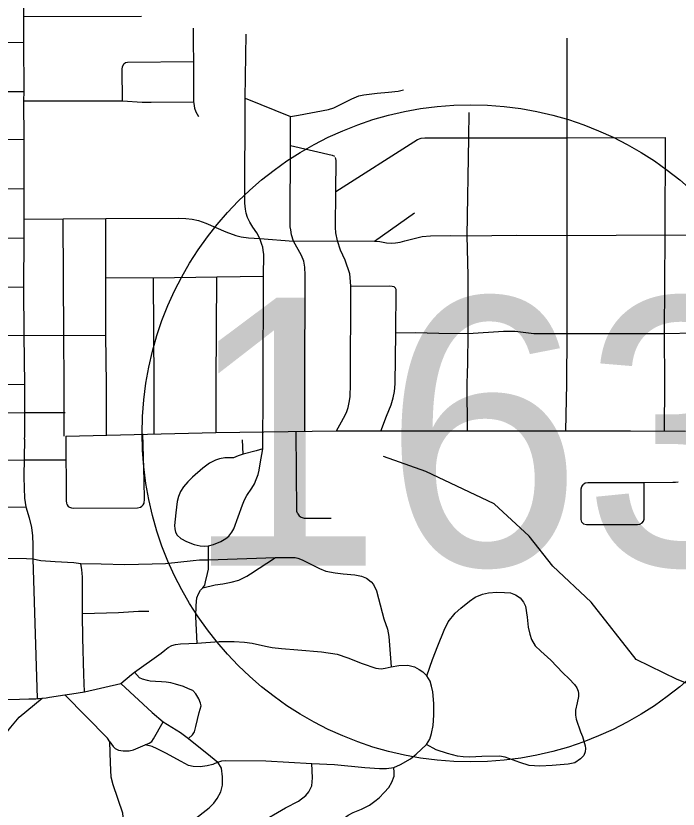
# Model space of a CAD drawing. Extents: x -1403959 to 81668, y -1400582 to 11018.
# Drawn here: x 7531.9 to 7613.1, y 8284.8 to 8382.1 of the extents above; entities that cross this region are included whole.
import ezdxf

# ---------------------------------------------------------------- set-up
doc = ezdxf.new("R2010")
doc.units = 0
for name, color, linetype in [('tdCiHydroTxt', 7, 'Continuous'), ('tdCiSectTwpRng', 7, 'Continuous'), ('tdCoDivCarto', 7, 'Continuous'), ('tdCoSecRteCL', 7, 'Continuous'), ('tdCoSurfAsphalt', 7, 'Continuous'), ('tdCoSurfBitum', 7, 'Continuous')]:
    doc.layers.add(name, color=color, linetype=linetype)

msp = doc.modelspace()

# ---------------------------------------------------------------- linework, layer by layer
at = {"layer": 'tdCiHydroTxt'}
for points in [[(7555.499, 8317.083), (7556.127, 8317.238), (7557.009, 8317.622), (7557.61, 8317.994), (7558.002, 8318.271), (7558.369, 8318.761), (7558.59, 8319.186), (7559.659, 8322.124), (7559.92, 8322.736), (7560.188, 8323.254), (7560.807, 8324.161), (7561.125, 8324.675), (7561.362, 8325.214), (7561.59, 8325.843), (7561.721, 8326.363), (7561.818, 8327.136), (7562.152, 8328.988), (7562.169, 8331.073)], [(7532.936, 8330.192), (7532.846, 8325.561), (7532.871, 8324.176), (7532.932, 8322.914), (7533.067, 8321.855)], [(7559.755, 8328.331), (7559.687, 8330.097)], [(7562.152, 8328.988), (7561.36, 8328.743), (7559.755, 8328.331)], [(7559.755, 8328.331), (7559.12, 8328.116), (7558.549, 8327.904), (7558.369, 8327.871), (7557.504, 8327.871), (7556.851, 8327.781), (7556.356, 8327.605), (7555.613, 8327.237), (7554.821, 8326.625), (7553.549, 8325.492), (7552.945, 8324.939), (7552.423, 8324.318), (7552.063, 8323.754), (7551.81, 8323.158), (7551.655, 8322.505), (7551.468, 8321.137), (7551.337, 8319.569), (7551.361, 8319.18), (7551.451, 8318.747), (7551.655, 8318.387), (7552.113, 8317.979), (7552.782, 8317.595), (7553.727, 8317.23), (7554.486, 8317.075), (7555.041, 8317.05), (7555.499, 8317.083)], [(7528.022, 8321.773), (7533.067, 8321.855), (7533.483, 8320.531), (7533.789, 8319.349), (7533.881, 8318.301), (7533.954, 8317.199)], [(7533.954, 8317.199), (7533.936, 8315.491)], [(7555.507, 8315.376), (7555.499, 8317.083)], [(7502.79, 8315.702), (7526.464, 8315.565), (7533.165, 8315.546), (7533.936, 8315.491)], [(7533.936, 8315.491), (7534.916, 8315.289), (7536.696, 8315.158), (7538.979, 8315.044), (7539.843, 8314.93), (7542.32, 8314.865), (7545.219, 8314.808), (7548.576, 8314.873), (7550.228, 8314.922), (7553.617, 8315.281), (7554.408, 8315.363), (7555.507, 8315.376)], [(7533.936, 8315.491), (7534.479, 8298.325)], [(7554.785, 8311.939), (7556.329, 8312.277), (7557.258, 8312.432), (7558.274, 8312.614), (7559.231, 8312.851), (7560.184, 8313.338), (7560.666, 8313.628), (7563.711, 8315.634)], [(7554.785, 8311.939), (7555.027, 8312.267), (7555.142, 8312.682), (7555.393, 8313.686), (7555.48, 8314.236), (7555.507, 8315.376)], [(7555.507, 8315.376), (7563.711, 8315.634)], [(7563.711, 8315.634), (7566.111, 8315.663), (7566.458, 8315.576), (7566.982, 8315.354), (7567.581, 8315.089), (7568.459, 8314.615), (7569.128, 8314.28), (7569.891, 8313.959), (7571.026, 8313.765), (7572.029, 8313.639), (7573.465, 8313.514), (7574.273, 8313.346), (7574.9, 8313.109), (7575.457, 8312.677), (7575.734, 8312.319), (7576.097, 8311.566), (7576.373, 8310.633), (7577.027, 8308.127), (7577.473, 8306.847), (7577.612, 8305.941), (7577.918, 8302.222)], [(7540.021, 8308.63), (7540.019, 8308.788), (7540.03, 8313.217), (7540.007, 8313.737), (7539.958, 8314.154), (7539.843, 8314.93)], [(7554.112, 8305.149), (7553.938, 8308.367), (7553.996, 8309.747), (7554.083, 8310.699), (7554.266, 8311.201), (7554.517, 8311.626), (7554.785, 8311.939)], [(7582.304, 8301.105), (7582.975, 8303.133), (7583.64, 8304.805), (7584.435, 8306.733), (7584.907, 8307.733), (7585.748, 8308.835), (7586.459, 8309.438), (7587.518, 8310.297), (7588.21, 8310.791), (7589.135, 8311.153), (7589.859, 8311.301), (7590.892, 8311.381), (7591.83, 8311.368), (7592.554, 8311.301), (7593.185, 8311.086), (7593.721, 8310.697), (7594.152, 8310.179), (7594.393, 8309.656), (7594.587, 8308.341), (7594.708, 8307.08), (7594.909, 8306.235), (7595.137, 8305.591), (7595.58, 8304.786), (7596.263, 8304.168), (7597.49, 8303.061), (7598.971, 8301.494), (7599.739, 8300.77), (7600.409, 8300.059), (7600.695, 8299.657), (7600.855, 8299.254), (7600.918, 8298.959), (7600.9, 8298.568), (7600.73, 8297.817), (7600.543, 8296.913), (7600.543, 8296.299), (7600.623, 8295.806), (7601.142, 8294.226), (7601.374, 8293.665), (7601.713, 8292.514), (7601.776, 8292.199), (7601.7, 8291.8), (7601.548, 8291.345), (7601.131, 8290.928), (7600.449, 8290.453), (7599.615, 8290.283), (7597.681, 8290.131), (7596.165, 8290.036), (7594.857, 8290.093), (7593.719, 8290.491), (7591.918, 8291.155), (7591.198, 8291.25), (7589.046, 8291.218), (7587.577, 8291.137), (7586.746, 8291.164), (7586.062, 8291.244), (7584.815, 8291.566), (7583.452, 8292.049), (7582.246, 8292.693)], [(7540.019, 8308.788), (7544.434, 8308.882), (7546.923, 8309.069), (7548.177, 8309.069)], [(7540.266, 8299.149), (7540.217, 8301.281), (7540.07, 8305.771), (7540.021, 8308.63)], [(7538.718, 8298.904), (7540.266, 8299.149), (7544.742, 8300.192), (7546.038, 8301.287), (7546.417, 8301.559), (7549.701, 8303.913), (7550.142, 8304.281), (7550.567, 8304.583), (7551.016, 8304.844), (7551.432, 8304.95), (7552.065, 8305.039), (7554.112, 8305.149)], [(7554.112, 8305.149), (7556.803, 8305.342), (7558.626, 8305.332), (7559.895, 8305.245), (7560.84, 8305.12), (7562.486, 8304.744), (7563.326, 8304.6), (7564.463, 8304.473), (7566.45, 8304.329), (7569.356, 8304.078), (7571.302, 8303.763), (7572.604, 8303.338), (7574.346, 8302.644), (7576.043, 8302.056), (7576.664, 8301.999), (7577.179, 8302.055), (7577.918, 8302.222)], [(7553.043, 8293.419), (7553.533, 8293.88), (7553.761, 8294.264), (7553.958, 8294.886), (7554.363, 8296.628), (7554.58, 8297.447), (7554.529, 8297.779), (7554.311, 8298.318), (7553.927, 8298.92), (7553.554, 8299.303), (7553.056, 8299.521), (7552.413, 8299.832), (7551.438, 8300.112), (7550.879, 8300.278), (7550.308, 8300.361), (7549.717, 8300.403), (7549.002, 8300.413), (7548.338, 8300.475), (7547.996, 8300.537), (7547.394, 8300.703), (7547.021, 8300.89), (7546.417, 8301.559)], [(7577.918, 8302.222), (7578.865, 8302.375), (7579.938, 8302.431), (7580.468, 8302.32), (7580.774, 8302.208)], [(7580.774, 8302.208), (7581.36, 8301.887), (7581.778, 8301.609), (7582.304, 8301.105)], [(7578.252, 8289.858), (7579.052, 8290.247), (7580.275, 8290.949), (7580.985, 8291.486), (7582.246, 8292.693), (7582.654, 8293.352), (7582.855, 8294.049), (7583.056, 8295.029), (7583.163, 8296.309), (7583.136, 8297.731), (7583.029, 8299.14), (7582.854, 8299.851), (7582.693, 8300.487), (7582.304, 8301.105)], [(7544.742, 8300.192), (7548.569, 8296.638), (7549.944, 8295.467), (7552.043, 8294.147), (7553.043, 8293.419), (7555.737, 8291.266), (7556.632, 8290.509)], [(7534.479, 8298.325), (7534.727, 8298.343), (7535.065, 8298.373), (7535.566, 8298.431), (7535.986, 8298.49), (7537.869, 8298.776), (7538.718, 8298.904)], [(7543.408, 8293.014), (7543.122, 8293.462), (7537.869, 8298.776)], [(7523.653, 8298.177), (7527.761, 8298.221), (7532.307, 8298.271)], [(7529.816, 8293.061), (7531.255, 8294.814), (7532.267, 8296.05), (7535.065, 8298.373)], [(7532.307, 8298.271), (7533.437, 8298.283), (7533.923, 8298.295), (7534.133, 8298.304), (7534.325, 8298.314), (7534.479, 8298.325)], [(7543.408, 8293.014), (7543.799, 8292.442), (7544.037, 8292.185), (7544.456, 8291.985), (7545.018, 8291.899), (7545.771, 8291.909), (7546.284, 8292.052), (7547.709, 8292.66), (7548.216, 8292.848), (7548.534, 8293.06), (7548.763, 8293.37), (7549.944, 8295.467)], [(7543.993, 8276.065), (7544.468, 8276.895), (7544.823, 8278.624), (7545.027, 8281.03), (7545.095, 8282.843), (7544.993, 8284.25), (7543.79, 8287.741), (7543.552, 8288.673), (7543.468, 8290.453), (7543.408, 8293.014)], [(7556.632, 8290.509), (7556.036, 8290.247), (7555.342, 8290.059), (7554.49, 8289.945), (7553.625, 8290.002), (7553.037, 8290.133), (7552.142, 8290.595), (7550.248, 8291.625), (7549.212, 8292.161), (7548.599, 8292.431), (7547.709, 8292.66)], [(7550.405, 8280.604), (7550.721, 8281.013), (7551.687, 8281.911), (7553.534, 8283.335), (7555.585, 8284.911), (7556.144, 8285.47), (7556.551, 8286.063), (7557.025, 8286.894), (7557.229, 8287.69), (7557.195, 8288.741), (7557.076, 8289.792), (7556.632, 8290.509)], [(7556.632, 8290.509), (7557.147, 8290.697), (7557.596, 8290.737), (7562.519, 8290.67), (7568.192, 8290.362)], [(7557.271, 8281.513), (7558.457, 8281.767), (7559.881, 8282.191), (7561.711, 8283.038), (7564.931, 8284.902), (7566.524, 8285.733), (7567.439, 8286.411), (7567.795, 8286.868), (7568.185, 8287.614), (7568.252, 8288.58), (7568.192, 8290.362)], [(7568.192, 8290.362), (7570.951, 8290.224), (7574.691, 8289.862), (7576.482, 8289.753), (7577.348, 8289.746), (7578.252, 8289.858)], [(7569.126, 8266.32), (7569.059, 8278.313), (7569.092, 8278.986), (7569.243, 8279.659), (7569.563, 8280.382), (7570.185, 8281.374), (7571.36, 8282.862), (7572.033, 8283.569), (7572.638, 8284.023), (7573.26, 8284.343), (7574.285, 8284.746), (7575.243, 8285.251), (7575.888, 8285.733), (7576.442, 8286.14), (7577.07, 8286.786), (7577.606, 8287.396), (7577.993, 8288.061), (7578.27, 8288.8), (7578.29, 8289.238), (7578.252, 8289.858)]]:
    msp.add_lwpolyline(points, dxfattribs=at)
at = {"layer": 'tdCiSectTwpRng'}
for points in [[(7532.86, 8360.931), (7532.86, 8360.931), (7532.86, 8367.011), (7532.842, 8371.697), (7532.86, 8372.867), (7532.825, 8378.93), (7532.825, 8382.073), (7532.877, 8393.909), (7532.854, 8409.934)], [(7532.825, 8382.073), (7547.258, 8382.096)], [(7553.673, 8378.762), (7553.663, 8380.629)], [(7560.012, 8372.034), (7560.131, 8379.894)], [(7599.517, 8367.18), (7599.527, 8379.408)], [(7484.48, 8378.565), (7498.275, 8378.688), (7504.08, 8378.735), (7510.951, 8378.806), (7513.634, 8378.829), (7516.627, 8378.864), (7522.314, 8378.878), (7532.825, 8378.93)], [(7553.695, 8371.596), (7553.684, 8376.551), (7553.673, 8378.762)], [(7545.092, 8376.238), (7545.292, 8376.413), (7545.555, 8376.451), (7553.684, 8376.551)], [(7544.93, 8371.705), (7544.917, 8375.587), (7544.955, 8375.887), (7545.092, 8376.238)], [(7513.641, 8372.804), (7523.371, 8372.862), (7532.86, 8372.867)], [(7560.012, 8372.034), (7565.549, 8369.809), (7566.556, 8369.959), (7570.204, 8370.656), (7570.87, 8370.838), (7573.074, 8371.942), (7573.937, 8372.336), (7574.552, 8372.442), (7576.202, 8372.669), (7577.579, 8372.775), (7578.76, 8372.896), (7579.441, 8373.063)], [(7532.842, 8371.697), (7544.93, 8371.705), (7547.344, 8371.558), (7548.458, 8371.533), (7553.695, 8371.596)], [(7562.169, 8331.073), (7562.189, 8334.122), (7562.208, 8337.003), (7562.257, 8350.205), (7562.268, 8352.834), (7562.222, 8353.394), (7562.146, 8353.758), (7562.053, 8354.072), (7561.798, 8354.803), (7561.408, 8355.495), (7560.939, 8356.207), (7560.555, 8356.798), (7560.283, 8357.388), (7560.131, 8357.903), (7560.04, 8358.433), (7559.951, 8359.137), (7560.012, 8372.034)], [(7554.296, 8369.768), (7553.995, 8370.331), (7553.833, 8370.769), (7553.77, 8371.158), (7553.695, 8371.596)], [(7567.327, 8331.134), (7567.331, 8337.021), (7567.375, 8350.323), (7567.33, 8351.293), (7567.194, 8352.02), (7566.917, 8352.743), (7565.943, 8354.481), (7565.701, 8355.268), (7565.595, 8355.889), (7565.534, 8356.249), (7565.504, 8356.87), (7565.559, 8366.228), (7565.549, 8369.809)], [(7587.344, 8343.157), (7587.35, 8350.253), (7587.253, 8355.128), (7587.451, 8367.18), (7587.503, 8370.281)], [(7498.287, 8366.758), (7513.652, 8366.873), (7523.361, 8366.978), (7532.86, 8367.011)], [(7571.119, 8360.6), (7581.135, 8366.97), (7581.6, 8367.135), (7582.054, 8367.18), (7587.451, 8367.18), (7599.517, 8367.18), (7611.591, 8367.206)], [(7599.526, 8355.171), (7599.517, 8367.18)], [(7611.519, 8355.252), (7611.591, 8367.206)], [(7565.559, 8366.228), (7570.659, 8365.062), (7570.947, 8364.926)], [(7571.325, 8354.527), (7571.14, 8355.509), (7571.079, 8356.145), (7571.119, 8360.6), (7571.159, 8364.381), (7571.099, 8364.741)], [(7513.638, 8360.804), (7523.324, 8360.863), (7532.86, 8360.931)], [(7532.936, 8330.192), (7532.943, 8330.554), (7532.943, 8330.905), (7532.947, 8336.919), (7532.895, 8342.935), (7532.825, 8348.86), (7532.877, 8354.907), (7532.86, 8357.188), (7532.86, 8360.931)], [(7532.86, 8357.188), (7537.677, 8357.223), (7542.885, 8357.284), (7551.822, 8357.326), (7552.731, 8357.28), (7553.502, 8357.189), (7554.259, 8357.008), (7555.176, 8356.675), (7557.609, 8355.647), (7558.85, 8355.192), (7559.486, 8355.026), (7560.394, 8354.889), (7561.798, 8354.803), (7565.943, 8354.481), (7571.325, 8354.527)], [(7537.767, 8330.549), (7537.782, 8337.006), (7537.764, 8342.9), (7537.677, 8357.223)], [(7542.902, 8346.346), (7542.9, 8350.008), (7542.885, 8357.284)], [(7575.868, 8354.482), (7580.767, 8357.969)], [(7571.325, 8354.527), (7575.868, 8354.482), (7576.511, 8354.431), (7576.941, 8354.343), (7577.358, 8354.292), (7577.952, 8354.242), (7578.432, 8354.267), (7579, 8354.356), (7579.602, 8354.507), (7581.725, 8355.076), (7582.758, 8355.14), (7585.194, 8355.189), (7587.253, 8355.128), (7593.299, 8355.214), (7599.526, 8355.171)], [(7599.364, 8331.208), (7599.466, 8336.952), (7599.497, 8343.16), (7599.526, 8355.171)], [(7599.526, 8355.171), (7611.519, 8355.252), (7623.598, 8355.233)], [(7611.435, 8331.177), (7611.489, 8336.992), (7611.449, 8343.13), (7611.519, 8355.252)], [(7498.194, 8354.733), (7513.719, 8354.781), (7523.384, 8354.863), (7532.877, 8354.907)], [(7571.212, 8331.187), (7571.831, 8332.313), (7572.073, 8332.754), (7572.416, 8333.452), (7572.624, 8334.065), (7572.761, 8334.678), (7572.864, 8335.389), (7572.926, 8336.931), (7572.971, 8348.96), (7572.895, 8350.036), (7572.819, 8350.475), (7572.275, 8352.171), (7571.684, 8353.397), (7571.325, 8354.527)], [(7548.74, 8349.993), (7556.536, 8350.099), (7562.257, 8350.205)], [(7542.9, 8350.008), (7548.74, 8349.993)], [(7548.809, 8330.859), (7548.816, 8336.985), (7548.74, 8349.993)], [(7556.431, 8331), (7556.426, 8337.034), (7556.536, 8350.099)], [(7513.72, 8348.803), (7523.363, 8348.791), (7532.825, 8348.86)], [(7572.971, 8348.96), (7577.681, 8348.983), (7578.019, 8348.968), (7578.256, 8348.901)], [(7576.66, 8331.146), (7577.358, 8332.984), (7577.901, 8334.402), (7578.142, 8335.24), (7578.303, 8336.032), (7578.413, 8336.962), (7578.483, 8343.234), (7578.513, 8348.544), (7578.443, 8348.725), (7578.286, 8348.892), (7578.256, 8348.901)], [(7542.962, 8330.698), (7542.978, 8336.946), (7542.918, 8342.935), (7542.902, 8346.346)], [(7578.483, 8343.234), (7580.912, 8343.282), (7583.767, 8343.181), (7587.344, 8343.157), (7591.686, 8343.433), (7592.362, 8343.453), (7593.119, 8343.423), (7595.433, 8343.13), (7599.497, 8343.16), (7611.449, 8343.13), (7615.177, 8343.25), (7623.585, 8343.24)], [(7498.217, 8342.72), (7513.731, 8342.826), (7523.327, 8342.849), (7532.895, 8342.935)], [(7532.895, 8342.935), (7537.764, 8342.9)], [(7537.764, 8342.9), (7542.918, 8342.935)], [(7587.278, 8331.208), (7587.223, 8336.976), (7587.298, 8338.293), (7587.313, 8339.459), (7587.344, 8343.157)], [(7513.754, 8336.802), (7523.628, 8336.842), (7527.146, 8336.879), (7532.947, 8336.919)], [(7547.621, 8322.391), (7547.642, 8322.74), (7547.607, 8325.101), (7547.438, 8330.836)], [(7566.444, 8320.992), (7566.345, 8321.289), (7566.274, 8331.122)], [(7538.158, 8322.152), (7538.106, 8322.336), (7538.067, 8322.596), (7538.042, 8330.557)], [(7601.471, 8324.58), (7601.514, 8324.641), (7601.73, 8324.8), (7602.057, 8324.856), (7608.942, 8324.845), (7612.495, 8324.89), (7612.785, 8324.89), (7613.113, 8324.937)], [(7601.29, 8319.989), (7601.233, 8320.317), (7601.233, 8320.673), (7601.215, 8324.079), (7601.327, 8324.378), (7601.471, 8324.58)], [(7608.867, 8320.093), (7608.942, 8320.365), (7608.942, 8324.845)], [(7538.158, 8322.152), (7538.173, 8322.101), (7538.274, 8321.924)], [(7538.274, 8321.924), (7538.459, 8321.823), (7538.694, 8321.73), (7538.921, 8321.688), (7546.791, 8321.739), (7547.136, 8321.823), (7547.313, 8321.932), (7547.489, 8322.117), (7547.615, 8322.302), (7547.621, 8322.391)], [(7566.444, 8320.992), (7566.635, 8320.746), (7566.872, 8320.593), (7567.237, 8320.497), (7570.565, 8320.497)], [(7608.708, 8319.924), (7608.867, 8320.093)], [(7601.29, 8319.989), (7601.524, 8319.783), (7601.861, 8319.718), (7608.137, 8319.699), (7608.436, 8319.756), (7608.708, 8319.924)]]:
    msp.add_lwpolyline(points, dxfattribs=at)
at = {"layer": 'tdCoDivCarto'}
for points in [[(7383.839, 8333.367), (7386.394, 8333.392), (7402.531, 8333.163), (7408.271, 8332.894), (7431.826, 8332.952), (7459.812, 8333.069), (7481.722, 8333.161), (7492.787, 8333.181), (7532.9, 8333.457), (7537.927, 8333.458)], [(7384.212, 8327.563), (7386.383, 8327.589), (7402.286, 8327.363), (7408.181, 8327.09), (7431.897, 8327.148), (7459.86, 8327.265), (7481.79, 8327.358), (7492.857, 8327.377), (7532.92, 8327.653), (7538.091, 8327.657)]]:
    msp.add_lwpolyline(points, dxfattribs=at)
at = {"layer": 'tdCoSecRteCL'}
msp.add_lwpolyline([(7538.009, 8330.558), (7556.398, 8331.001), (7571.179, 8331.188), (7607.288, 8331.211), (7614.017, 8331.178)], dxfattribs=at)
at = {"layer": 'tdCoSurfAsphalt'}
msp.add_circle((7587.669, 8330.893), 40.327, dxfattribs=at)
at = {"layer": 'tdCoSurfBitum'}
msp.add_lwpolyline([(7658.196, 8285.079), (7656.975, 8285.691), (7656.365, 8287.523), (7651.785, 8292.259), (7648.731, 8293.33), (7640.79, 8294.557), (7630.863, 8294.717), (7624.144, 8296.248), (7612.998, 8300.683), (7607.959, 8303.129), (7602.464, 8310.157), (7597.732, 8314.588), (7594.832, 8318.254), (7590.558, 8322.226), (7582.16, 8326.202), (7576.968, 8328.038)], dxfattribs=at)

# ---------------------------------------------------------------- texts
at = {"layer": 'tdCoSurfAsphalt'}
msp.add_text('163', height=32.8875, dxfattribs=at).set_placement((7552.472, 8314.664))

doc.saveas('drawing.dxf')
